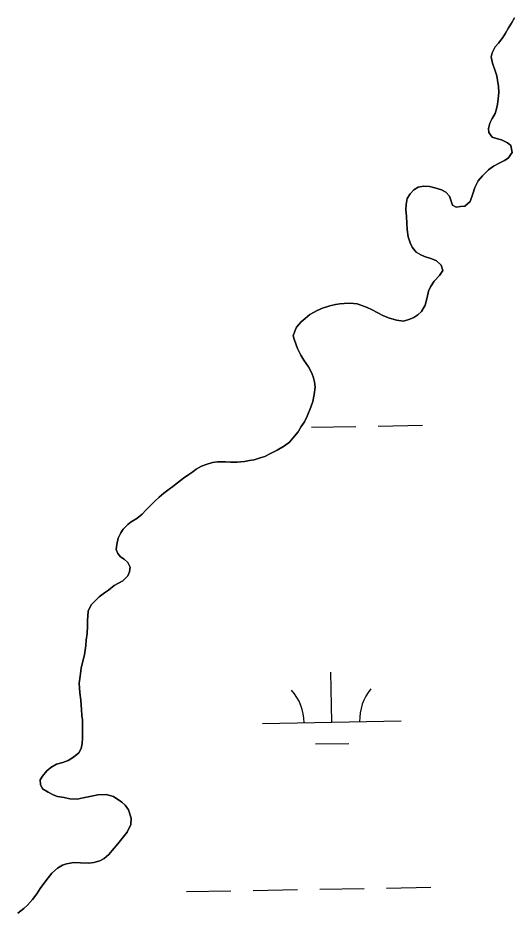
# Model space of a CAD drawing. Extents: x 3914892 to 3953151, y 242587 to 268572.
# Drawn here: x 3949177 to 3949533, y 253310 to 253955 of the extents above; entities that cross this region are included whole.
import ezdxf

# ---------------------------------------------------------------- set-up
doc = ezdxf.new("R2010")
doc.units = 0
doc.layers.add('V-TOPO-SHOR', color=7, linetype='Continuous')
doc.layers.add('V-WETL-SWMP', color=7, linetype='Continuous')

msp = doc.modelspace()

# ---------------------------------------------------------------- linework, layer by layer
at = {"layer": 'V-TOPO-SHOR'}
for points in [[(3949534.09, 253954.71), (3949531.99, 253950.99), (3949529.91, 253947.66), (3949527.61, 253943.74), (3949525.73, 253940.6), (3949522.63, 253936.5), (3949520.37, 253933.78), (3949518.06, 253929.66), (3949517.39, 253926.69), (3949518.25, 253922.09), (3949520.11, 253917.25), (3949521.39, 253913.04), (3949521.9, 253909.84), (3949522.57, 253905.24), (3949522.86, 253901.24), (3949522.52, 253896.08), (3949522.03, 253892.71), (3949521.14, 253889.34), (3949520.25, 253885.98), (3949518.16, 253882.26), (3949516.47, 253878.92), (3949515.37, 253875.16), (3949515.69, 253872.17), (3949518.19, 253868.91), (3949521.94, 253867.61), (3949524.9, 253866.93)], [(3949524.9, 253866.93), (3949529.23, 253864.82), (3949531.56, 253862.77), (3949532.62, 253857.76), (3949529.72, 253853.66), (3949526.88, 253851.94), (3949523.65, 253850.24), (3949519, 253847.98), (3949515.55, 253845.28), (3949511.05, 253841.03), (3949507.96, 253837.33), (3949505.64, 253832.61), (3949504.12, 253828.07), (3949502.18, 253822.55), (3949498.5, 253819.26), (3949495.31, 253818.95), (3949492.3, 253818.44), (3949489.56, 253819.91), (3949488.46, 253823.52), (3949487.34, 253826.34), (3949484.83, 253829.2), (3949481.69, 253830.88), (3949476.75, 253832.41), (3949473, 253833.31), (3949468.62, 253833.43), (3949464.81, 253832.74), (3949461.77, 253830.83), (3949459.11, 253828.11), (3949457.02, 253824.58), (3949456.1, 253820.23), (3949456, 253816.45), (3949456.47, 253811.85), (3949456.73, 253806.67), (3949457.01, 253802.28), (3949457.66, 253797.08), (3949459.14, 253792.86), (3949460.44, 253789.64), (3949463.33, 253785.97), (3949466.67, 253784.09), (3949469.42, 253782.82), (3949474.75, 253781.28), (3949478.1, 253779.79), (3949481.4, 253776.71), (3949482.49, 253772.9), (3949480.2, 253769.18), (3949476.3, 253765.1), (3949473.8, 253760.99), (3949472.31, 253757.84), (3949471.2, 253753.49), (3949469.85, 253747.75), (3949467.14, 253743.25), (3949464.68, 253740.93), (3949461.64, 253739.02), (3949458.82, 253737.7), (3949454.2, 253736.43), (3949449.24, 253737.17), (3949443.51, 253738.72), (3949439.38, 253740.43), (3949435.84, 253742.31), (3949431.32, 253744.63), (3949428.18, 253746.11), (3949424.24, 253747.61), (3949420.89, 253748.9), (3949415.92, 253749.24), (3949411.53, 253749.16), (3949408.34, 253748.85), (3949405.33, 253748.33), (3949401.13, 253747.45), (3949395.9, 253745.6), (3949392.07, 253743.92), (3949386.81, 253741.07), (3949383.35, 253738.18), (3949380.7, 253735.86), (3949377.2, 253731.98), (3949375.93, 253729.22), (3949374.84, 253725.87), (3949375.75, 253722.65), (3949377.98, 253716.62), (3949380.43, 253711.77), (3949382.53, 253708.33), (3949385.98, 253703.46), (3949388.24, 253698.81), (3949389.35, 253695.6), (3949390.26, 253692.58), (3949390.56, 253688.79), (3949390.01, 253683.63), (3949389.08, 253678.47), (3949387.57, 253674.33), (3949384.8, 253667.84), (3949382.9, 253663.91), (3949380.61, 253660.38), (3949378.32, 253656.66), (3949374.61, 253651.99), (3949372.14, 253649.26), (3949368.68, 253646.57), (3949363.22, 253643.53), (3949357.97, 253640.89), (3949354.53, 253638.99), (3949351.12, 253637.89), (3949346.7, 253636.42), (3949343.29, 253635.92)], [(3949343.29, 253635.92), (3949339.69, 253635.22), (3949334.5, 253634.76), (3949329.72, 253634.9), (3949326.14, 253634.99), (3949320.36, 253634.95), (3949316.77, 253634.45), (3949312.15, 253633.19), (3949308.73, 253631.89), (3949305.09, 253629.8), (3949302.64, 253627.87), (3949299.6, 253625.96), (3949295.95, 253623.28), (3949291.47, 253619.81), (3949288.21, 253617.32), (3949285.57, 253615.4), (3949281.71, 253612.51), (3949278.44, 253609.62), (3949275.18, 253606.72), (3949271.69, 253603.03), (3949268.82, 253600.12), (3949266.16, 253597.41), (3949262.29, 253594.33), (3949258.24, 253591.85), (3949255.79, 253589.93), (3949252.52, 253586.63), (3949250.65, 253583.89), (3949248.75, 253579.96), (3949247.83, 253575.61), (3949247.33, 253572.03), (3949248.45, 253569.02), (3949250.37, 253566.57), (3949253.11, 253564.9), (3949255.84, 253562.64), (3949257.34, 253559.21), (3949257.05, 253555.83), (3949255.77, 253552.88), (3949252.09, 253549.4), (3949246.02, 253545.98), (3949241.75, 253542.71), (3949238.9, 253540.6), (3949235.24, 253537.71), (3949232.58, 253535.2), (3949229.31, 253532.1), (3949227.19, 253527.58), (3949226.9, 253524), (3949226.81, 253520.82), (3949226.7, 253516.83), (3949226.55, 253511.46), (3949225.82, 253506.7), (3949225.52, 253502.73), (3949224.53, 253495.98), (3949223.19, 253490.64), (3949222.08, 253486.49), (3949221.33, 253480.73), (3949220.79, 253475.77), (3949220.89, 253472.18), (3949221.19, 253468.59), (3949222.04, 253463.39), (3949222.15, 253459.8), (3949222.46, 253456.8), (3949222.74, 253452.41), (3949223.05, 253449.22), (3949223.04, 253441.45), (3949223.09, 253436.07), (3949222.78, 253432.3), (3949222.28, 253428.53), (3949220.6, 253425.39), (3949216.73, 253422.31), (3949212.69, 253420.03), (3949209.06, 253418.53), (3949204.45, 253417.27), (3949200.4, 253414.99), (3949197.34, 253412.48), (3949194.25, 253408.78), (3949192.59, 253406.04), (3949192.89, 253402.65), (3949194.4, 253399.62), (3949198.31, 253397.12), (3949202.05, 253395.23), (3949205.21, 253394.14), (3949209.96, 253393.22), (3949213.92, 253392.31), (3949219.29, 253392.16), (3949223.7, 253393.04), (3949229.51, 253394.27), (3949234.11, 253395.14), (3949240.1, 253395.57), (3949245.43, 253394.03), (3949251.49, 253389.88), (3949253.83, 253387.83), (3949256.32, 253384.38), (3949258.15, 253378.55), (3949258.02, 253373.77), (3949255.28, 253368.47), (3949253.42, 253365.93), (3949251.37, 253363.6), (3949248.48, 253359.89), (3949244.56, 253355.22), (3949242.1, 253352.3), (3949238.63, 253349.41)], [(3949238.63, 253349.41), (3949235.6, 253347.7), (3949231.38, 253346.42), (3949227.58, 253346.13), (3949221.62, 253346.29), (3949216.84, 253346.42), (3949211.64, 253345.57), (3949208.62, 253344.66), (3949205.18, 253342.36), (3949201.1, 253338.89), (3949196.76, 253333.23), (3949192.63, 253327.77), (3949190.33, 253323.85), (3949187.23, 253319.95), (3949183.54, 253315.87), (3949180.88, 253313.35), (3949176.61, 253310.09)]]:
    msp.add_lwpolyline(points, dxfattribs=at)
at = {"layer": 'V-WETL-SWMP'}
for p, q in [((3949529.91, 253947.66), (3949531.99, 253950.99)), ((3949531.99, 253950.99), (3949534.09, 253954.71)), ((3949525.73, 253940.6), (3949527.61, 253943.74)), ((3949527.61, 253943.74), (3949529.91, 253947.66)), ((3949522.63, 253936.5), (3949525.73, 253940.6)), ((3949518.06, 253929.66), (3949520.37, 253933.78)), ((3949520.37, 253933.78), (3949522.63, 253936.5)), ((3949517.39, 253926.69), (3949518.06, 253929.66)), ((3949518.25, 253922.08), (3949517.39, 253926.69)), ((3949520.11, 253917.25), (3949518.25, 253922.08)), ((3949521.39, 253913.04), (3949520.11, 253917.25)), ((3949521.9, 253909.84), (3949521.39, 253913.04)), ((3949522.57, 253905.24), (3949521.9, 253909.84)), ((3949522.86, 253901.25), (3949522.57, 253905.24)), ((3949522.52, 253896.08), (3949522.86, 253901.25)), ((3949521.14, 253889.34), (3949522.03, 253892.71)), ((3949522.03, 253892.71), (3949522.52, 253896.08)), ((3949518.16, 253882.26), (3949520.25, 253885.98)), ((3949520.25, 253885.98), (3949521.14, 253889.34)), ((3949516.47, 253878.92), (3949518.16, 253882.26)), ((3949515.37, 253875.16), (3949516.47, 253878.92)), ((3949515.69, 253872.17), (3949515.37, 253875.16)), ((3949518.19, 253868.91), (3949515.69, 253872.17)), ((3949521.94, 253867.61), (3949518.19, 253868.91)), ((3949524.9, 253866.93), (3949521.94, 253867.61)), ((3949529.23, 253864.82), (3949524.9, 253866.93)), ((3949531.56, 253862.77), (3949529.23, 253864.82)), ((3949532.62, 253857.76), (3949531.56, 253862.77)), ((3949526.88, 253851.94), (3949529.72, 253853.66)), ((3949529.72, 253853.66), (3949532.62, 253857.76)), ((3949515.55, 253845.28), (3949519.01, 253847.98)), ((3949519.01, 253847.98), (3949523.65, 253850.24)), ((3949523.65, 253850.24), (3949526.88, 253851.94)), ((3949507.96, 253837.33), (3949511.05, 253841.02)), ((3949511.05, 253841.02), (3949515.55, 253845.28)), ((3949505.64, 253832.61), (3949507.96, 253837.33)), ((3949457.02, 253824.58), (3949459.11, 253828.11)), ((3949459.11, 253828.11), (3949461.77, 253830.83)), ((3949461.77, 253830.83), (3949464.81, 253832.74)), ((3949464.81, 253832.74), (3949468.62, 253833.43)), ((3949468.62, 253833.43), (3949473, 253833.31)), ((3949473, 253833.31), (3949476.75, 253832.41)), ((3949476.75, 253832.41), (3949481.69, 253830.88)), ((3949481.69, 253830.88), (3949484.83, 253829.2)), ((3949484.83, 253829.2), (3949487.34, 253826.34)), ((3949502.18, 253822.55), (3949504.12, 253828.07)), ((3949504.12, 253828.07), (3949505.64, 253832.61)), ((3949456.1, 253820.23), (3949457.02, 253824.58)), ((3949487.34, 253826.34), (3949488.46, 253823.52)), ((3949488.46, 253823.52), (3949489.56, 253819.91)), ((3949498.5, 253819.26), (3949502.18, 253822.55)), ((3949456, 253816.45), (3949456.1, 253820.23)), ((3949456.47, 253811.85), (3949456, 253816.45)), ((3949489.56, 253819.91), (3949492.3, 253818.44)), ((3949492.3, 253818.44), (3949495.31, 253818.95)), ((3949495.31, 253818.95), (3949498.5, 253819.26)), ((3949456.73, 253806.67), (3949456.47, 253811.85)), ((3949457.01, 253802.28), (3949456.73, 253806.67)), ((3949457.66, 253797.08), (3949457.01, 253802.28)), ((3949459.14, 253792.86), (3949457.66, 253797.08)), ((3949460.44, 253789.64), (3949459.14, 253792.86)), ((3949463.33, 253785.97), (3949460.44, 253789.64)), ((3949466.66, 253784.09), (3949463.33, 253785.97)), ((3949469.42, 253782.82), (3949466.66, 253784.09)), ((3949474.75, 253781.28), (3949469.42, 253782.82)), ((3949478.1, 253779.79), (3949474.75, 253781.28)), ((3949481.4, 253776.71), (3949478.1, 253779.79)), ((3949482.49, 253772.9), (3949481.4, 253776.71)), ((3949480.2, 253769.18), (3949482.49, 253772.9)), ((3949473.8, 253760.99), (3949476.3, 253765.1)), ((3949476.3, 253765.1), (3949480.2, 253769.18)), ((3949471.2, 253753.49), (3949472.32, 253757.84)), ((3949472.32, 253757.84), (3949473.8, 253760.99)), ((3949469.85, 253747.75), (3949471.2, 253753.49)), ((3949386.81, 253741.07), (3949392.07, 253743.92)), ((3949392.07, 253743.92), (3949395.9, 253745.6)), ((3949395.9, 253745.6), (3949401.13, 253747.45)), ((3949401.13, 253747.45), (3949405.33, 253748.33)), ((3949405.33, 253748.33), (3949408.34, 253748.85)), ((3949408.34, 253748.85), (3949411.53, 253749.16)), ((3949411.53, 253749.16), (3949415.92, 253749.24)), ((3949415.92, 253749.24), (3949420.89, 253748.9)), ((3949420.89, 253748.9), (3949424.24, 253747.61)), ((3949424.24, 253747.61), (3949428.18, 253746.11)), ((3949428.18, 253746.11), (3949431.32, 253744.63)), ((3949431.32, 253744.63), (3949435.84, 253742.32)), ((3949467.14, 253743.25), (3949469.85, 253747.75)), ((3949380.7, 253735.86), (3949383.35, 253738.18)), ((3949383.35, 253738.18), (3949386.81, 253741.07)), ((3949435.84, 253742.32), (3949439.37, 253740.43)), ((3949439.37, 253740.43), (3949443.51, 253738.72)), ((3949443.51, 253738.72), (3949449.24, 253737.17)), ((3949454.2, 253736.43), (3949458.82, 253737.7)), ((3949458.82, 253737.7), (3949461.64, 253739.02)), ((3949461.64, 253739.02), (3949464.68, 253740.93)), ((3949464.68, 253740.93), (3949467.14, 253743.25)), ((3949375.93, 253729.22), (3949377.2, 253731.98)), ((3949377.2, 253731.98), (3949380.7, 253735.86)), ((3949449.24, 253737.17), (3949454.2, 253736.43)), ((3949374.84, 253725.87), (3949375.93, 253729.22)), ((3949375.75, 253722.66), (3949374.84, 253725.87)), ((3949377.98, 253716.62), (3949375.75, 253722.66)), ((3949380.43, 253711.77), (3949377.98, 253716.62)), ((3949382.53, 253708.33), (3949380.43, 253711.77)), ((3949385.98, 253703.46), (3949382.53, 253708.33)), ((3949388.24, 253698.81), (3949385.98, 253703.46)), ((3949389.35, 253695.6), (3949388.24, 253698.81)), ((3949390.26, 253692.58), (3949389.35, 253695.6)), ((3949390.55, 253688.79), (3949390.26, 253692.58)), ((3949390.01, 253683.63), (3949390.55, 253688.79)), ((3949389.08, 253678.47), (3949390.01, 253683.63)), ((3949384.8, 253667.84), (3949387.57, 253674.33)), ((3949387.57, 253674.33), (3949389.08, 253678.47)), ((3949382.9, 253663.91), (3949384.8, 253667.84)), ((3949378.32, 253656.66), (3949380.61, 253660.38)), ((3949380.61, 253660.38), (3949382.9, 253663.91)), ((3949388.05, 253659.91), (3949420.04, 253660.48)), ((3949436.04, 253660.77), (3949468.04, 253661.34)), ((3949374.61, 253651.99), (3949378.32, 253656.66)), ((3949368.68, 253646.57), (3949372.14, 253649.26)), ((3949372.14, 253649.26), (3949374.61, 253651.99)), ((3949354.53, 253638.99), (3949357.97, 253640.89)), ((3949357.97, 253640.89), (3949363.22, 253643.53)), ((3949363.22, 253643.53), (3949368.68, 253646.57)), ((3949312.15, 253633.19), (3949316.77, 253634.45)), ((3949316.77, 253634.45), (3949320.36, 253634.95)), ((3949320.36, 253634.95), (3949326.14, 253634.99)), ((3949326.14, 253634.99), (3949329.72, 253634.9)), ((3949329.72, 253634.9), (3949334.5, 253634.76)), ((3949334.5, 253634.76), (3949339.69, 253635.22)), ((3949339.69, 253635.22), (3949343.29, 253635.92)), ((3949343.29, 253635.92), (3949346.69, 253636.42)), ((3949346.69, 253636.42), (3949351.12, 253637.89)), ((3949351.12, 253637.89), (3949354.53, 253638.99)), ((3949299.6, 253625.96), (3949302.64, 253627.87)), ((3949302.64, 253627.87), (3949305.09, 253629.8)), ((3949305.09, 253629.8), (3949308.73, 253631.89)), ((3949308.73, 253631.89), (3949312.15, 253633.19)), ((3949291.47, 253619.81), (3949295.95, 253623.28)), ((3949295.95, 253623.28), (3949299.6, 253625.96)), ((3949281.71, 253612.51), (3949285.57, 253615.4)), ((3949285.57, 253615.4), (3949288.21, 253617.31)), ((3949288.21, 253617.31), (3949291.47, 253619.81)), ((3949275.18, 253606.72), (3949278.44, 253609.62)), ((3949278.44, 253609.62), (3949281.71, 253612.51)), ((3949268.82, 253600.12), (3949271.69, 253603.03)), ((3949271.69, 253603.03), (3949275.18, 253606.72)), ((3949262.29, 253594.33), (3949266.16, 253597.41)), ((3949266.16, 253597.41), (3949268.82, 253600.12)), ((3949252.52, 253586.63), (3949255.79, 253589.92)), ((3949255.79, 253589.92), (3949258.24, 253591.85)), ((3949258.24, 253591.85), (3949262.29, 253594.33)), ((3949248.75, 253579.96), (3949250.65, 253583.89)), ((3949250.65, 253583.89), (3949252.52, 253586.63)), ((3949247.83, 253575.6), (3949248.75, 253579.96)), ((3949247.33, 253572.03), (3949247.83, 253575.6)), ((3949248.45, 253569.02), (3949247.33, 253572.03)), ((3949250.37, 253566.57), (3949248.45, 253569.02)), ((3949253.11, 253564.9), (3949250.37, 253566.57)), ((3949255.84, 253562.64), (3949253.11, 253564.9)), ((3949257.34, 253559.21), (3949255.84, 253562.64)), ((3949257.05, 253555.83), (3949257.34, 253559.21)), ((3949252.09, 253549.4), (3949255.77, 253552.88)), ((3949255.77, 253552.88), (3949257.05, 253555.83)), ((3949241.75, 253542.71), (3949246.02, 253545.98)), ((3949246.02, 253545.98), (3949252.09, 253549.4)), ((3949232.58, 253535.2), (3949235.24, 253537.71)), ((3949235.24, 253537.71), (3949238.9, 253540.6)), ((3949238.9, 253540.6), (3949241.75, 253542.71)), ((3949227.19, 253527.58), (3949229.31, 253532.1)), ((3949229.31, 253532.1), (3949232.58, 253535.2)), ((3949226.9, 253524), (3949227.19, 253527.58)), ((3949226.7, 253516.83), (3949226.81, 253520.81)), ((3949226.81, 253520.81), (3949226.9, 253524)), ((3949226.55, 253511.46), (3949226.7, 253516.83)), ((3949225.52, 253502.73), (3949225.82, 253506.7)), ((3949225.82, 253506.7), (3949226.55, 253511.46)), ((3949224.53, 253495.98), (3949225.52, 253502.73)), ((3949223.19, 253490.64), (3949224.53, 253495.98)), ((3949221.33, 253480.73), (3949222.08, 253486.49)), ((3949222.08, 253486.49), (3949223.19, 253490.64)), ((3949220.79, 253475.77), (3949221.33, 253480.73)), ((3949402.69, 253447.53), (3949402.05, 253483.53)), ((3949220.89, 253472.18), (3949220.79, 253475.77)), ((3949221.19, 253468.59), (3949220.89, 253472.18)), ((3949222.04, 253463.39), (3949221.19, 253468.59)), ((3949222.15, 253459.8), (3949222.04, 253463.39)), ((3949222.46, 253456.8), (3949222.15, 253459.8)), ((3949222.74, 253452.41), (3949222.46, 253456.8)), ((3949223.05, 253449.22), (3949222.74, 253452.41)), ((3949223.04, 253441.45), (3949223.05, 253449.22)), ((3949352.7, 253446.64), (3949452.69, 253448.43)), ((3949223.09, 253436.07), (3949223.04, 253441.45)), ((3949222.78, 253432.3), (3949223.09, 253436.07)), ((3949220.6, 253425.39), (3949222.28, 253428.53)), ((3949222.28, 253428.53), (3949222.78, 253432.3)), ((3949390.97, 253431.89), (3949414.97, 253432.32)), ((3949212.69, 253420.03), (3949216.73, 253422.31)), ((3949216.73, 253422.31), (3949220.6, 253425.39)), ((3949197.34, 253412.48), (3949200.4, 253414.99)), ((3949200.4, 253414.99), (3949204.45, 253417.27)), ((3949204.45, 253417.27), (3949209.06, 253418.53)), ((3949209.06, 253418.53), (3949212.69, 253420.03)), ((3949192.59, 253406.04), (3949194.25, 253408.78)), ((3949194.25, 253408.78), (3949197.34, 253412.48)), ((3949192.89, 253402.65), (3949192.59, 253406.04)), ((3949194.4, 253399.62), (3949192.89, 253402.65)), ((3949198.32, 253397.12), (3949194.4, 253399.62)), ((3949202.05, 253395.23), (3949198.32, 253397.12)), ((3949205.2, 253394.14), (3949202.05, 253395.23)), ((3949209.96, 253393.22), (3949205.2, 253394.14)), ((3949213.92, 253392.31), (3949209.96, 253393.22)), ((3949219.29, 253392.16), (3949213.92, 253392.31)), ((3949223.7, 253393.04), (3949219.29, 253392.16)), ((3949229.51, 253394.27), (3949223.7, 253393.04)), ((3949234.11, 253395.14), (3949229.51, 253394.27)), ((3949240.1, 253395.57), (3949234.11, 253395.14)), ((3949245.43, 253394.03), (3949240.1, 253395.57)), ((3949251.49, 253389.88), (3949245.43, 253394.03)), ((3949253.83, 253387.83), (3949251.49, 253389.88)), ((3949256.32, 253384.37), (3949253.83, 253387.83)), ((3949258.15, 253378.55), (3949256.32, 253384.37)), ((3949258.02, 253373.77), (3949258.15, 253378.55)), ((3949255.29, 253368.47), (3949258.02, 253373.77)), ((3949248.48, 253359.89), (3949251.37, 253363.6)), ((3949251.37, 253363.6), (3949253.42, 253365.93)), ((3949253.42, 253365.93), (3949255.29, 253368.47)), ((3949244.56, 253355.22), (3949248.48, 253359.89)), ((3949238.63, 253349.41), (3949242.1, 253352.3)), ((3949242.1, 253352.3), (3949244.56, 253355.22)), ((3949205.18, 253342.36), (3949208.62, 253344.66)), ((3949208.62, 253344.66), (3949211.64, 253345.57)), ((3949211.64, 253345.57), (3949216.84, 253346.42)), ((3949216.84, 253346.42), (3949221.62, 253346.29)), ((3949221.62, 253346.29), (3949227.59, 253346.13)), ((3949227.59, 253346.13), (3949231.38, 253346.42)), ((3949231.38, 253346.42), (3949235.6, 253347.7)), ((3949235.6, 253347.7), (3949238.63, 253349.41)), ((3949196.76, 253333.23), (3949201.1, 253338.89)), ((3949201.1, 253338.89), (3949205.18, 253342.36)), ((3949192.63, 253327.77), (3949196.76, 253333.23)), ((3949190.33, 253323.85), (3949192.63, 253327.77)), ((3949298.02, 253325.57), (3949330.01, 253326.14)), ((3949346.01, 253326.43), (3949378, 253327)), ((3949394, 253327.29), (3949426, 253327.86)), ((3949441.99, 253328.14), (3949473.99, 253328.72)), ((3949183.54, 253315.87), (3949187.23, 253319.95)), ((3949187.23, 253319.95), (3949190.33, 253323.85)), ((3949176.61, 253310.09), (3949180.88, 253313.35)), ((3949180.88, 253313.35), (3949183.54, 253315.87))]:
    msp.add_line(p, q, dxfattribs=at)
for centre, start, end in [((3949347.45, 253447.02), 0.25318, 41.79684), ((3949457.92, 253448.99), 140.25318, 181.79684)]:
    msp.add_arc(centre, 35.25, start, end, dxfattribs=at)

doc.saveas('drawing.dxf')
